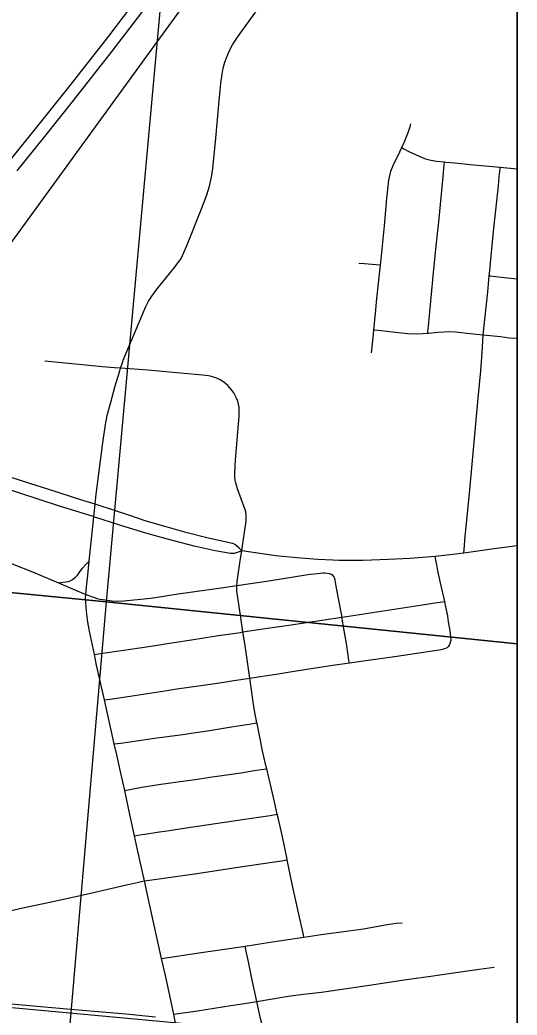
# Model space of a CAD drawing. Extents: x 0 to 1134, y 0 to 440.
# Drawn here: x 523.84 to 539, y 254.12 to 284.45 of the extents above; entities that cross this region are included whole.
import ezdxf

# ---------------------------------------------------------------- set-up
doc = ezdxf.new("R2010")
doc.units = 0
for name, color, linetype in [('Default', 7, 'Continuous'), ('GM_X_City_Street', 7, 'Continuous'), ('GM_X_County_Road', 7, 'Continuous'), ('GM_X_Rail_Line', 7, 'Continuous'), ('GM_X_Section', 7, 'Continuous'), ('GM_X_State_Route', 7, 'Continuous'), ('GM_X_Township_Road', 7, 'Continuous'), ('GM_X_Unincorporated', 7, 'Continuous'), ('GM_X_US_Route', 7, 'Continuous'), ('SH_Cut_Line', 7, 'Continuous'), ('SH_Text', 7, 'Continuous')]:
    doc.layers.add(name, color=color, linetype=linetype)

msp = doc.modelspace()

# ---------------------------------------------------------------- linework, layer by layer
at = {"layer": 'Default'}
for points in [[(539, 265.438), (539, 295.924), (529.206, 296.808), (526.475, 266.717)], [(539, 235.237), (539, 265.438), (526.475, 266.717), (523.893, 236.716)]]:
    msp.add_lwpolyline(points, close=True, dxfattribs=at)
at = {"layer": 'GM_X_City_Street'}
for points in [[(534.557, 274.308), (534.599, 274.677), (534.632, 275.008), (534.681, 275.506), (534.725, 275.968), (534.775, 276.427), (534.833, 276.983), (534.852, 277.163), (534.954, 278.179), (535.03, 279.011), (535.094, 279.565), (535.128, 279.75), (535.155, 279.84), (535.223, 280.016), (535.423, 280.436), (535.484, 280.565), (535.581, 280.769), (535.682, 281.019), (535.737, 281.193), (535.756, 281.282)], [(535.484, 280.565), (535.528, 280.54), (535.715, 280.437), (536.104, 280.263), (536.205, 280.225), (536.367, 280.18), (536.552, 280.153), (536.789, 280.124), (536.827, 280.12), (537.1, 280.095), (537.564, 280.052), (538.027, 280.007), (538.48, 279.966), (539, 279.915)], [(536.274, 274.908), (536.278, 274.955), (536.294, 275.115), (536.326, 275.449), (536.391, 276.092), (536.442, 276.644), (536.534, 277.564), (536.613, 278.296), (536.745, 279.673), (536.769, 279.921), (536.789, 280.124)], [(537.375, 268.204), (537.394, 268.42), (537.41, 268.594), (537.557, 270.132), (537.663, 271.248), (537.814, 272.924), (537.892, 273.761), (537.935, 274.319), (537.967, 274.856), (538.107, 276.164), (538.152, 276.654), (538.167, 276.809), (538.211, 277.268), (538.294, 278.108), (538.359, 278.75), (538.43, 279.398), (538.455, 279.681), (538.479, 279.926), (538.48, 279.966)], [(534.177, 277.044), (534.348, 277.028), (534.689, 276.996), (534.811, 276.985), (534.833, 276.983)], [(538.152, 276.654), (538.187, 276.65), (538.344, 276.632), (538.521, 276.611), (538.806, 276.582), (539, 276.563)], [(534.632, 275.008), (534.657, 275.005), (534.858, 274.986), (535.204, 274.951), (535.666, 274.901), (535.942, 274.889), (536.127, 274.895), (536.274, 274.908), (536.311, 274.911), (536.495, 274.93), (536.587, 274.939), (536.768, 274.951), (536.945, 274.955), (537.124, 274.942), (537.213, 274.933), (537.389, 274.915), (537.752, 274.88), (537.967, 274.856), (538.492, 274.803), (538.761, 274.769), (539, 274.749)], [(530.608, 268.27), (530.63, 268.425), (530.74, 269.177), (530.744, 269.272), (530.739, 269.367), (530.724, 269.461), (530.7, 269.553), (530.478, 270.165), (530.424, 270.34), (530.405, 270.429), (530.393, 270.518), (530.39, 270.609), (530.4, 270.885), (530.425, 271.161), (530.49, 271.901), (530.524, 272.365), (530.527, 272.553), (530.521, 272.648), (530.506, 272.742), (530.482, 272.834), (530.448, 272.923), (530.407, 273.009), (530.358, 273.091), (530.305, 273.17), (530.246, 273.244), (530.18, 273.313), (530.108, 273.375), (530.031, 273.431), (529.95, 273.48), (529.864, 273.522), (529.775, 273.557), (529.685, 273.583), (529.593, 273.604), (529.407, 273.63), (528.851, 273.679), (527.741, 273.775), (526.911, 273.838), (526.723, 273.852), (526.354, 273.884), (524.6, 274.051)], [(532.501, 256.5), (532.487, 256.563), (532.445, 256.75), (532.365, 257.105), (532.223, 257.747), (532.143, 258.108), (531.992, 258.857), (531.978, 258.928), (531.844, 259.555), (531.723, 260.091), (531.688, 260.247), (531.605, 260.623), (531.516, 261.017), (531.368, 261.626), (531.341, 261.733), (531.241, 262.174), (531.071, 263.004), (531.066, 263.031), (530.987, 263.459), (530.848, 264.392), (530.705, 265.389), (530.641, 265.799), (530.563, 266.307), (530.459, 267.041), (530.454, 267.131), (530.451, 267.215), (530.475, 267.405), (530.564, 268.037), (530.608, 268.27)], [(536.875, 265.326), (536.908, 265.358), (536.946, 265.411), (536.964, 265.459), (536.985, 265.551), (536.98, 265.649), (536.97, 265.739), (536.955, 265.838), (536.913, 266.107), (536.899, 266.193), (536.884, 266.292), (536.83, 266.566), (536.793, 266.729), (536.668, 267.296), (536.588, 267.658), (536.548, 267.847), (536.499, 268.101)], [(525.852, 266.942), (526.022, 266.877), (526.119, 266.845), (526.19, 266.822), (526.289, 266.801), (526.373, 266.785), (526.645, 266.747), (526.825, 266.736), (527.004, 266.746), (527.837, 266.834), (528.666, 266.96), (530.045, 267.155), (530.451, 267.215), (531.429, 267.361), (532.622, 267.552), (532.996, 267.595), (533.085, 267.601), (533.136, 267.599), (533.199, 267.595), (533.276, 267.58), (533.34, 267.553)], [(533.886, 264.859), (533.874, 264.936), (533.806, 265.382), (533.732, 265.841), (533.661, 266.246), (533.651, 266.305), (533.561, 266.766), (533.497, 267.139), (533.453, 267.378), (533.432, 267.446), (533.412, 267.491), (533.381, 267.528), (533.34, 267.553)], [(526.111, 265.114), (526.299, 265.142), (527.699, 265.35), (528.529, 265.481), (529.076, 265.564), (529.822, 265.678), (530.561, 265.787), (530.641, 265.799), (531.392, 265.91), (532.039, 266.005), (533.661, 266.246), (533.794, 266.266), (535.917, 266.595), (536.564, 266.696), (536.657, 266.709), (536.793, 266.729)], [(526.415, 263.73), (526.589, 263.754), (527.338, 263.859), (528.256, 264.004), (528.621, 264.061), (528.987, 264.113), (529.354, 264.168), (529.998, 264.262), (530.366, 264.316), (530.848, 264.392), (531.101, 264.432), (531.653, 264.516), (532.205, 264.602), (533.308, 264.774), (533.886, 264.859), (534.318, 264.923), (535.335, 265.065), (536.072, 265.177), (536.625, 265.251), (536.769, 265.284), (536.875, 265.326)], [(526.717, 262.391), (526.914, 262.414), (527.191, 262.446), (527.737, 262.529), (528.018, 262.568), (528.741, 262.667), (529.196, 262.733), (529.561, 262.785), (529.924, 262.845), (530.288, 262.903), (530.561, 262.946), (530.833, 262.992), (531.066, 263.031)], [(527.035, 260.963), (527.191, 260.993), (527.556, 261.064), (528.142, 261.159), (528.884, 261.263), (529.255, 261.315), (529.627, 261.369), (530.368, 261.478), (530.646, 261.519), (530.924, 261.562), (531.201, 261.602), (531.368, 261.626)], [(527.334, 259.589), (527.56, 259.623), (527.653, 259.637), (528.025, 259.694), (528.394, 259.748), (529.041, 259.845), (529.329, 259.886), (530.351, 260.042), (530.904, 260.121), (531.184, 260.165), (531.466, 260.209), (531.688, 260.247)], [(527.641, 258.214), (528.155, 258.288), (529.302, 258.448), (530.421, 258.62), (531.536, 258.779), (531.818, 258.827), (531.992, 258.857)], [(523.021, 257.185), (524.023, 257.411), (524.753, 257.562), (525.816, 257.797), (527.086, 258.093), (527.641, 258.214)], [(528.159, 255.849), (529.367, 256.033), (530.009, 256.119), (530.65, 256.215), (530.707, 256.224), (531.472, 256.345), (532.293, 256.47), (532.501, 256.5), (533.025, 256.575), (533.855, 256.685), (534.316, 256.754), (535.038, 256.88), (535.313, 256.92), (535.497, 256.936)], [(531.576, 253.259), (531.532, 253.278), (531.493, 253.302), (531.459, 253.328), (531.43, 253.355), (531.387, 253.404), (531.354, 253.45), (531.334, 253.487), (531.298, 253.572), (531.243, 253.747), (531.174, 254.015), (531.062, 254.537), (530.904, 255.289), (530.807, 255.742), (530.754, 256.014), (530.718, 256.175), (530.707, 256.224)], [(528.531, 254.146), (528.673, 254.167), (529.255, 254.252), (530.27, 254.417), (530.823, 254.497), (531.062, 254.537), (532.022, 254.694), (532.485, 254.76), (533.04, 254.825), (534.426, 255.024), (535.626, 255.207), (536.366, 255.309), (536.917, 255.384), (537.84, 255.524), (538.304, 255.583)]]:
    msp.add_lwpolyline(points, dxfattribs=at)
at = {"layer": 'GM_X_County_Road'}
for p, q in [((526.911, 273.838), (526.975, 274.029)), ((526.099, 269.306), (526.131, 269.69))]:
    msp.add_line(p, q, dxfattribs=at)
for points in [[(526.975, 274.029), (526.993, 274.083), (527.565, 275.459), (527.676, 275.715), (527.764, 275.879), (527.865, 276.037), (528.03, 276.261), (528.555, 276.906), (528.761, 277.186), (528.88, 277.452), (528.963, 277.654), (529.373, 278.695), (529.537, 279.127), (529.62, 279.39), (529.683, 279.657), (529.726, 279.929), (529.817, 280.853), (529.906, 281.872), (529.967, 282.522), (530.003, 282.802), (530.041, 282.988), (530.093, 283.171), (530.155, 283.35), (530.232, 283.525), (530.322, 283.692), (530.476, 283.931), (531.564, 285.441)], [(526.131, 269.69), (526.169, 270.002), (526.372, 271.565), (526.448, 272.125), (526.5, 272.399), (526.603, 272.767), (526.749, 273.297), (526.887, 273.759), (526.911, 273.838)], [(525.953, 267.957), (526.012, 268.535), (526.099, 269.306)], [(525.013, 267.301), (525.308, 267.339), (525.374, 267.36), (525.447, 267.395), (525.538, 267.472), (525.597, 267.535), (525.67, 267.632), (525.75, 267.74), (525.858, 267.866), (525.953, 267.957)], [(525.852, 266.942), (525.859, 267.056), (525.868, 267.162), (525.909, 267.533), (525.953, 267.957)], [(526.111, 265.114), (525.963, 265.822), (525.914, 266.099), (525.884, 266.34), (525.859, 266.543), (525.846, 266.728), (525.844, 266.823), (525.852, 266.942)], [(526.415, 263.73), (526.18, 264.787), (526.111, 265.114)], [(526.717, 262.391), (526.466, 263.499), (526.415, 263.73)], [(527.035, 260.963), (526.92, 261.497), (526.792, 262.059), (526.717, 262.391)], [(527.334, 259.589), (527.161, 260.377), (527.035, 260.963)], [(527.641, 258.214), (527.428, 259.159), (527.334, 259.589)], [(528.159, 255.849), (527.783, 257.555), (527.641, 258.214)], [(528.531, 254.146), (528.389, 254.809), (528.276, 255.327), (528.159, 255.849)], [(528.916, 252.496), (528.838, 252.772), (528.779, 253.004), (528.7, 253.364), (528.557, 254.025), (528.531, 254.146)]]:
    msp.add_lwpolyline(points, dxfattribs=at)
at = {"layer": 'GM_X_Rail_Line'}
for points in [[(508.486, 256.898), (511.046, 260.423), (512.647, 262.627), (512.813, 262.854), (515.498, 266.546), (519.749, 272.396), (521.473, 274.774), (522.093, 275.624), (522.457, 276.127), (522.813, 276.619), (528.114, 283.911), (532.101, 289.389), (539, 298.879)], [(508.347, 256.739), (508.502, 256.582), (508.719, 256.415), (509.614, 255.938), (511.111, 255.517), (514.079, 255.189), (523.82, 254.329), (528.655, 253.89), (531.19, 253.587), (539, 252.082)], [(527.979, 254.058), (527.073, 254.146), (526.226, 254.22), (525.268, 254.302), (522.664, 254.539)]]:
    msp.add_lwpolyline(points, dxfattribs=at)
at = {"layer": 'GM_X_Section'}
for points in [[(529.206, 296.808), (526.475, 266.717), (496.343, 269.642), (498.947, 299.62)], [(496.343, 269.642), (526.475, 266.717), (523.893, 236.716), (493.567, 239.575)]]:
    msp.add_lwpolyline(points, close=True, dxfattribs=at)
at = {"layer": 'GM_X_State_Route'}
for points in [[(526.043, 269.324), (525.047, 269.636), (523.203, 270.231), (519.358, 271.472), (518.476, 271.759), (518.385, 271.79)], [(524.172, 270.317), (524.145, 270.326), (522.738, 270.772)], [(526.131, 269.69), (525.754, 269.807), (524.696, 270.15), (524.172, 270.317)], [(530.608, 268.27), (530.523, 268.353), (530.448, 268.426), (530.408, 268.457), (530.38, 268.474), (530.32, 268.498), (529.537, 268.673), (528.94, 268.825), (528.224, 269.02), (527.691, 269.18), (527.163, 269.356), (526.756, 269.494), (526.131, 269.69)], [(530.608, 268.27), (530.499, 268.229), (530.374, 268.192), (530.261, 268.193), (529.794, 268.277), (529.158, 268.414), (528.343, 268.628), (527.678, 268.814), (526.922, 269.041), (526.099, 269.306), (526.043, 269.324)], [(533.38, 267.986), (532.925, 268.004), (532.285, 268.054), (531.64, 268.119), (530.608, 268.27)], [(539, 268.428), (538.299, 268.332), (537.375, 268.204), (537.213, 268.182), (536.499, 268.101)], [(536.499, 268.101), (535.733, 268.042), (535.076, 268.003), (534.298, 267.973), (533.563, 267.979), (533.38, 267.986)]]:
    msp.add_lwpolyline(points, dxfattribs=at)
at = {"layer": 'GM_X_Township_Road'}
for points in [[(518.249, 269.759), (519.06, 269.497), (519.767, 269.252), (520.569, 268.994), (521.467, 268.7), (521.997, 268.507), (522.709, 268.242), (523.489, 267.927), (523.603, 267.879), (524.229, 267.627), (525.013, 267.301)], [(525.013, 267.301), (525.511, 267.08), (525.852, 266.942)]]:
    msp.add_lwpolyline(points, dxfattribs=at)
at = {"layer": 'GM_X_Unincorporated'}
msp.add_lwpolyline([(539, 113.439), (539, 295.833)], dxfattribs=at)
at = {"layer": 'GM_X_US_Route'}
for points in [[(522.742, 279.192), (524.359, 281.182), (525.376, 282.455), (525.814, 283.01), (526.552, 283.963), (527.897, 285.74), (528.878, 287.076), (531.239, 290.324), (531.856, 291.167), (533.102, 292.879), (533.827, 293.872), (534.362, 294.61), (534.983, 295.465), (535.484, 296.147), (535.7, 296.441), (536.629, 297.724), (537.345, 298.701), (537.946, 299.532), (539, 300.977)], [(523.749, 279.854), (523.786, 279.9), (524.556, 280.852), (525.474, 281.999), (526.626, 283.458), (527.523, 284.641), (529.315, 287.065)]]:
    msp.add_lwpolyline(points, dxfattribs=at)
at = {"layer": 'SH_Cut_Line'}
msp.add_lwpolyline([(539, 17.107), (539, 425.107), (205.806, 425.107)], dxfattribs=at)
at = {"layer": 'SH_Text'}
msp.add_lwpolyline([(131, 425.107), (539, 425.107), (539, 17.107), (131, 17.107)], close=True, dxfattribs=at)

doc.saveas('drawing.dxf')
